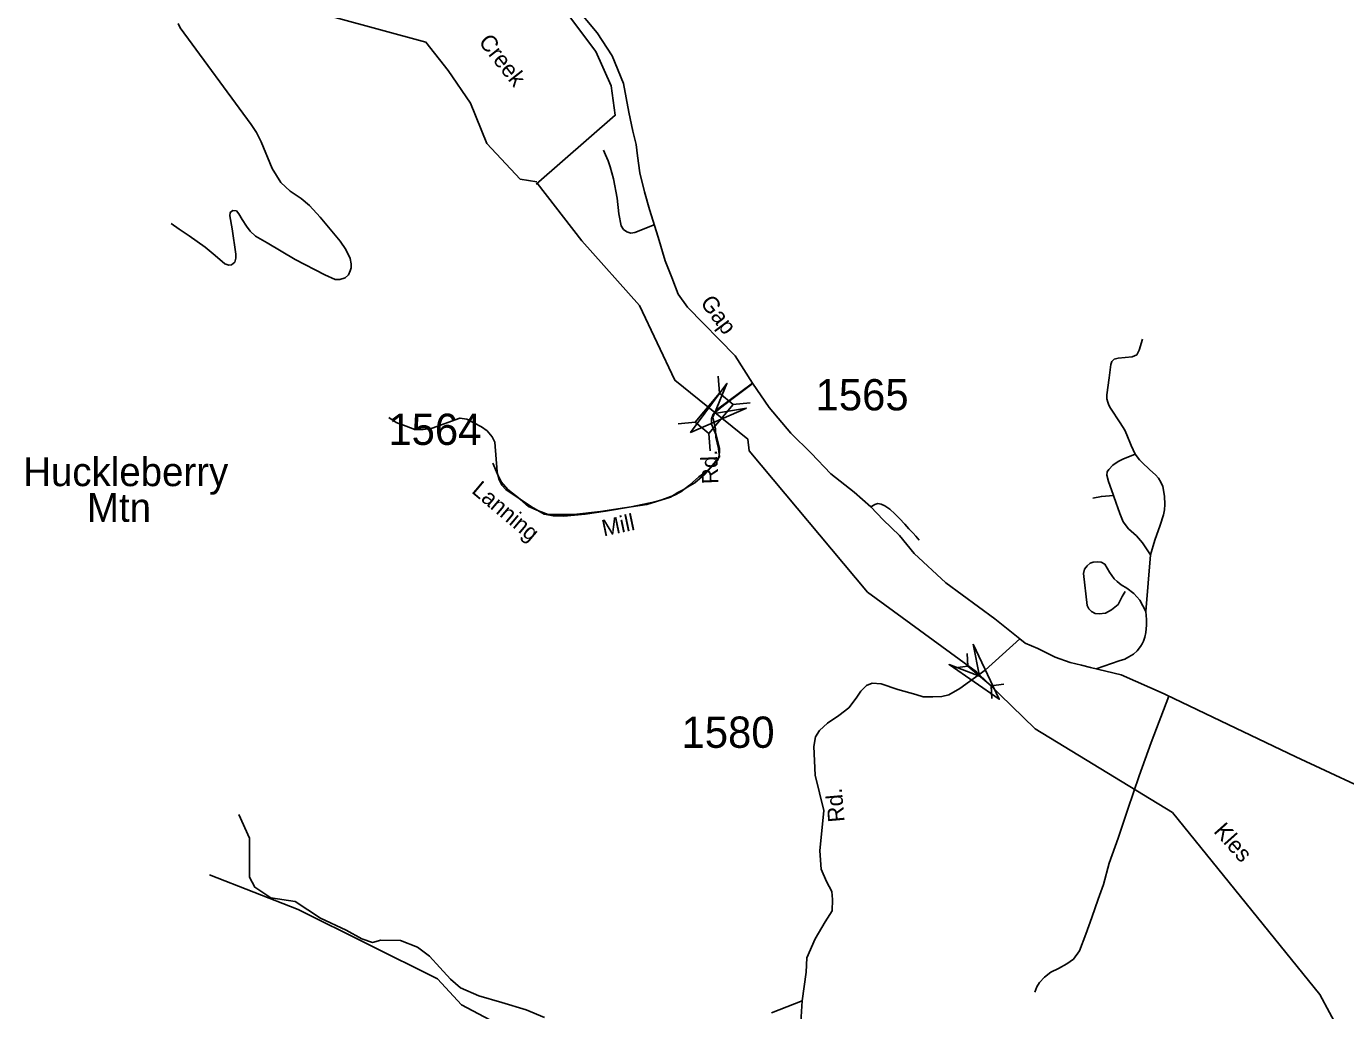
# Model space of a CAD drawing. Extents: x 884530 to 1028605, y 526725 to 653634.
# Drawn here: x 982705 to 987976, y 616081 to 620013 of the extents above; entities that cross this region are included whole.
import ezdxf

# ---------------------------------------------------------------- set-up
doc = ezdxf.new("R2010")
doc.units = 0
for name, color, linetype in [('Exist Geographical Mountain Summit Label', 7, 'Continuous'), ('Exist Hydrographic Creek Single Shore', 7, 'Continuous'), ('Exist Hydrographic Creek Single Shore Label', 7, 'Continuous'), ('Exist Road Non-System Type 51', 7, 'Continuous'), ('Exist Road Secondary Structure Pipe Attributed CELL', 7, 'Continuous'), ('Exist Road Secondary Structure Pipe CELL', 7, 'Continuous'), ('Exist Road Secondary Structure Standard Bridge Attributed CELL', 7, 'Continuous'), ('Exist Road Secondary Structure Standard Bridge CELL', 7, 'Continuous'), ('Exist Road Secondary Type 41 Attributed', 7, 'Continuous'), ('Exist Road Secondary Type 51 Attributed', 7, 'Continuous'), ('Exist Road Secondary Type 51 Label', 7, 'Continuous'), ('Exist Road Secondary Type 51 Number Label', 7, 'Continuous')]:
    doc.layers.add(name, color=color, linetype=linetype)

msp = doc.modelspace()

# ---------------------------------------------------------------- linework, layer by layer
at = {"layer": 'Exist Hydrographic Creek Single Shore'}
for points in [[(984742.4, 619383.6), (985057.7, 619658.7), (985041.6, 619776), (984980.9, 619913.6), (984710.1, 620273.6), (984627, 620901.9), (984602.4, 621394.7), (984494.9, 621905.5), (984429.3, 622415.5), (984456.6, 622716.9), (984520.2, 622873.2), (984897.9, 623183.9), (985149.3, 623457.8), (985280.5, 623638.9), (985538.4, 624103.1), (985608.9, 624210), (985611.2, 624275.6)], [(984744.3, 619392), (984677.9, 619403.2), (984544.3, 619545.4), (984479.6, 619707.2), (984390.7, 619836.7), (984301.7, 619950), (983938.7, 620049.3)], [(988185, 615262.7), (988187.4, 615316), (988198.9, 615371.7), (988219, 615450.6), (988209, 615481.5), (988190.4, 615516.3), (987989.2, 615930.2), (987873.6, 616145.5), (987284.1, 616872.1), (986735.4, 617207.5), (986501, 617434), (986066.3, 617752.8), (985592.4, 618317.1), (985587.3, 618364.9), (985296.2, 618599.6), (985154.8, 618898.1), (984924.3, 619157), (984746.4, 619387.6)], [(988185, 615262.7), (988068.3, 615388.7), (988045.1, 615420.4), (988010.6, 615421.5), (987925, 615417.2), (987800.8, 615377.6), (987645.5, 615350.7), (987538.7, 615333.8), (987300, 615252.7), (986970, 615114.9), (986110.8, 614863.1), (985550.9, 614831.7), (985386, 614887.4), (985212, 615160.1), (985168, 615571.2), (985098.4, 615730.1), (984984.7, 615817.7), (984444.2, 616104.3), (984347.6, 616207.9), (983790.4, 616485), (983436.6, 616623.3)]]:
    msp.add_lwpolyline(points, dxfattribs=at)
at = {"layer": 'Exist Road Non-System Type 51'}
msp.add_line((987177.8, 617675.8), (987196.7, 617901.7), dxfattribs=at)
for points in [[(983311.9, 620024.4), (983319, 620008), (983603.3, 619620.9), (983625, 619589.7), (983643.5, 619552), (983686.7, 619446.2), (983721.8, 619389.1), (983758.4, 619355.7), (983802.5, 619325.5), (983836.7, 619297.8), (983878.2, 619251.3), (983959, 619155.1), (983981, 619121.7), (983998.9, 619085.8), (984002.2, 619065.4), (984002.2, 619049.1), (983998.9, 619036.9), (983992.5, 619021.4), (983978.6, 619009.2), (983957.4, 619002.6), (983938.8, 619002.4), (983897, 619021.4), (983778.8, 619081.8), (983667.1, 619148.6), (983620.6, 619175.5), (983598.7, 619195.9), (983584.7, 619214.6), (983566.8, 619242.4), (983553.7, 619264.4), (983544, 619276.6), (983530.2, 619277.4), (983519.5, 619270.1), (983517.9, 619257), (983527.7, 619204), (983542.4, 619103.8), (983542.4, 619087.5), (983537.4, 619071.9), (983524.4, 619061.4), (983513.9, 619059.7), (983498.3, 619065.4), (983459.2, 619098.1), (983419.2, 619131.4), (983355.7, 619177.1), (983315.7, 619203.2), (983283.1, 619225.3)], [(985213.1, 619221.2), (985136.6, 619190.5), (985119.5, 619187.9), (985103.9, 619193.1), (985090.4, 619202.4), (985082.1, 619217), (985071.6, 619264.9), (985065.4, 619327.3), (985050.8, 619404.3), (985037.6, 619451.9), (985030, 619476), (985018.6, 619499.9), (985011.4, 619518.6)], [(987135.5, 618304.6), (987118.7, 618339.4), (987102.2, 618380.9), (987093.8, 618399.9), (987074.7, 618430.1), (987036.1, 618488), (987029.7, 618499.8), (987026.1, 618512.2), (987022.6, 618525.1), (987021.5, 618541), (987030.8, 618609.8), (987038.1, 618662.5), (987041.5, 618674), (987051.8, 618684.3), (987067.9, 618687.8), (987123.1, 618693.5), (987141.4, 618701.5), (987151.8, 618720), (987164.4, 618763.6)], [(985603, 618584.1), (985518.7, 618520.7), (985478.8, 618489.7), (985448.8, 618463.7), (985442.5, 618445.2), (985442.5, 618424.3), (985461.7, 618380.7), (985474, 618328.4), (985474.4, 618314.4), (985473.5, 618300.8), (985470.5, 618286.5), (985466.3, 618278.9), (985456.4, 618267.3), (985433.8, 618244.6), (985391.8, 618213.2), (985355.2, 618180.1), (985320.4, 618153.9), (985294.2, 618139.9), (985243.6, 618122.4), (985215.6, 618113.8), (985121.5, 618094.5), (985018.4, 618077.1), (984938.2, 618064.9), (984852.6, 618056.1), (984810.8, 618057.9), (984774.2, 618064.9), (984723.6, 618094.5), (984620.6, 618162.6), (984604.8, 618180.1), (984592.6, 618204.5), (984585.7, 618234.1), (984577, 618352.8), (984566.5, 618373.8), (984545.6, 618398.2), (984522.9, 618413.9), (984493.3, 618429.5), (984465.3, 618443.5), (984437.4, 618448.8), (984325.7, 618408.6), (984290.8, 618403.4), (984257.6, 618403.4), (984222.7, 618415.6), (984182.6, 618431.3), (984152.9, 618450.5)], [(987048, 618139), (987033.9, 618180.1), (987028.8, 618195.6), (987022.4, 618219.9), (987023.2, 618233.4), (987030.1, 618243.1), (987046.1, 618259.9), (987067.8, 618274.6), (987089, 618286.3), (987112, 618295.2), (987135.5, 618304.6)], [(987196.7, 617901.7), (987213.7, 617960.5), (987235.5, 618020.5), (987248.5, 618062.2), (987252, 618082.2), (987253.4, 618103.2), (987252, 618136.9), (987245.8, 618175), (987237.4, 618192.6), (987227.9, 618208.7), (987215.8, 618221.9), (987193.7, 618242.2), (987162, 618272.3), (987152.5, 618282.3), (987135.5, 618304.6)], [(987048, 618139), (987000.6, 618135.2), (986965.9, 618128.7)], [(987196.7, 617901.7), (987164.9, 617950.2), (987140.5, 617978.5), (987109, 618006.4), (987087.3, 618034.6), (987073.8, 618066.9), (987066.1, 618089.9), (987059.1, 618108.1), (987048, 618139)], [(986081.5, 618094.8), (986095.1, 618103.1), (986106.5, 618107.3), (986120.1, 618104.2), (986134.6, 618097.9), (986154.4, 618084.4), (986175.2, 618065.7), (986193.9, 618047), (986214.7, 618025.1), (986231.3, 618006.4), (986248, 617988.7), (986259.4, 617976.2), (986271.9, 617960.6)], [(987177.8, 617675.8), (987153.8, 617720.9), (987129.3, 617747.4), (987102.2, 617769.2), (987079.4, 617782.8), (987063.9, 617795.6), (987051.2, 617806.1), (987032.8, 617833), (987014.4, 617864.7), (986999.6, 617873.2), (986984.8, 617874), (986967.9, 617872.6), (986955.8, 617869), (986943.1, 617858.4), (986933.2, 617845), (986928.3, 617828), (986943.1, 617700.1), (986950.1, 617685.9), (986960.8, 617675.4), (986974.8, 617668.3), (986991.9, 617666.9), (987016.6, 617669.7), (987040.6, 617681.8), (987066.8, 617704.3), (987083.6, 617735.9), (987094.8, 617755.6)], [(986979.7, 617447), (987070.8, 617478.2), (987093.8, 617485.9), (987110.3, 617494.1), (987129, 617505.3), (987143.2, 617518.8), (987156.7, 617535.9), (987163.2, 617547), (987168.4, 617557), (987173.7, 617572.9), (987177.3, 617591.8), (987180.8, 617620.6), (987180.8, 617644), (987177.8, 617675.8)], [(987269.4, 617337.4), (987199.8, 617152.6), (987150.7, 617019), (987106, 616886.6), (987067.2, 616770.4), (987031.3, 616669.9), (987008.4, 616585.3), (986986.8, 616526.5), (986962.4, 616453.3), (986938, 616387.2), (986912.3, 616319.8), (986889.3, 616286.8), (986862, 616268.2), (986829, 616249.6), (986798.9, 616235.2), (986773.1, 616215.1), (986753, 616193.6), (986742.9, 616176.4), (986734.3, 616154.9)], [(984775.1, 616053.8), (984701.7, 616084.8), (984604.3, 616114), (984512.2, 616140.2), (984439.5, 616171.8), (984399.3, 616206.7), (984356.6, 616253.9), (984316.3, 616298.2), (984267.2, 616334.9), (984200.4, 616361.1), (984120.9, 616363.2), (984087.9, 616353.7), (984045.9, 616368.4), (983982.8, 616402), (983879.9, 616450.3), (983779, 616517.5), (983682.3, 616532.3), (983617.2, 616574.3), (983596.2, 616614.3), (983596.2, 616769.8), (983554.2, 616864.3)], [(985805.2, 616119.7), (985682.5, 616071.8)]]:
    msp.add_lwpolyline(points, dxfattribs=at)
at = {"layer": 'Exist Road Secondary Structure Pipe Attributed CELL'}
msp.add_lwpolyline([(986487.9, 617545.3), (986591.9, 617324.8), (986391.5, 617463.8), (986513.1, 617417.9)], close=True, dxfattribs=at)
at = {"layer": 'Exist Road Secondary Structure Pipe CELL'}
for p, q in [((986463.7, 617507.4), (986466.8, 617456.7)), ((986416.3, 617450.9), (986466.8, 617456.7)), ((986559.4, 617379), (986466.8, 617456.7)), ((986609.9, 617384.8), (986559.4, 617379)), ((986562.5, 617328.3), (986559.4, 617379))]:
    msp.add_line(p, q, dxfattribs=at)
at = {"layer": 'Exist Road Secondary Structure Standard Bridge Attributed CELL'}
msp.add_lwpolyline([(985582.5, 618488.4), (985358.7, 618391.5), (985504, 618587.3), (985454.2, 618467.3)], close=True, dxfattribs=at)
at = {"layer": 'Exist Road Secondary Structure Standard Bridge CELL'}
for p, q in [((985474.9, 618547.5), (985468.9, 618616.2)), ((985527.7, 618503.1), (985596.4, 618509.1)), ((985308.8, 618425.9), (985377.5, 618431.9)), ((985437.6, 618317.8), (985431.6, 618386.6))]:
    msp.add_line(p, q, dxfattribs=at)
msp.add_lwpolyline([(985377.5, 618431.9), (985474.6, 618547.7), (985528.7, 618502.3), (985431.6, 618386.6)], close=True, dxfattribs=at)
at = {"layer": 'Exist Road Secondary Type 41 Attributed'}
for points in [[(985606.9, 618588.6), (985461.5, 618480.2), (985459, 618476.9)], [(985459, 618476.9), (985447.7, 618452), (985458.2, 618405.7), (985460.4, 618371.7), (985469.9, 618326.5), (985474.7, 618294.3), (985416.3, 618224.1), (985376.1, 618189.9), (985348, 618173.9), (985332, 618163.8), (985307.9, 618151.8), (985278.2, 618132.3), (985183.5, 618103.6), (985095.2, 618089.5), (984999.1, 618075.7), (984892.7, 618063.4), (984822.4, 618063.8), (984790.4, 618063), (984750.9, 618078.2), (984711.7, 618095.6), (984677.4, 618124.8), (984628.5, 618162.6), (984602.1, 618193.8), (984587.2, 618224.2), (984568.7, 618268.8)], [(985796.6, 615991.9), (985805.2, 616119.7), (985820.7, 616234.9), (985823.9, 616292), (985856.8, 616367.5), (985896.9, 616435.8), (985925, 616479.9), (985926.4, 616524.5), (985923.6, 616556.8), (985902.4, 616596.9), (985880.2, 616645.6), (985874.8, 616720.1), (985890.9, 616880.8), (985856.8, 617021.3), (985851.1, 617135.7), (985858.5, 617175.4), (985873.4, 617200.9), (985906.4, 617229.8), (985951.4, 617260.3), (985990.6, 617290.9), (986020, 617330), (986039, 617357.2), (986061.7, 617380.5), (986084.1, 617389.7), (986120, 617386.6), (986187.2, 617364.2), (986258.6, 617343.8), (986288.4, 617334.6), (986326.4, 617335.4), (986362.5, 617336.1), (986390.6, 617343.1), (986435.1, 617368.6), (986535.5, 617440.9), (986674.8, 617566.7)]]:
    msp.add_lwpolyline(points, dxfattribs=at)
at = {"layer": 'Exist Road Secondary Type 51 Attributed'}
for points in [[(984813, 620132.5), (984855.9, 620122.6), (984896.3, 620094.3), (984985.3, 619987.1), (985045.9, 619896.1), (985090.4, 619784.8), (985112.2, 619670.7), (985127.6, 619595), (985140.9, 619542.1), (985146.3, 619495.7), (985155.7, 619428.4), (985174.3, 619352.8), (985195, 619281.5), (985229.4, 619171), (985257, 619076.1), (985284.6, 619010.6), (985308.8, 618943.3), (985346.7, 618891.5), (985536.7, 618697), (985606.9, 618588.6)], [(985606.9, 618588.6), (985672.5, 618490.9), (985758.8, 618388.5), (985841.1, 618308.2), (985918.8, 618226), (986012.4, 618152.8), (986078.4, 618094.4), (986128.8, 618042.6), (986193.8, 617979.6), (986252, 617907.3), (986378.5, 617790.8), (986575.1, 617646.2), (986674.8, 617566.7)], [(986674.8, 617566.7), (986696.3, 617549.8), (986745.7, 617527.7), (986815, 617492.9), (986875.5, 617472.4), (986921.1, 617460.9), (986956.7, 617451.6), (987079.5, 617422.6), (987251.3, 617347.3), (987259.2, 617343.1), (987507.3, 617224.5), (987777, 617095), (988149.2, 616921.9), (988499.8, 616755.9), (988580.4, 616717), (988663.3, 616678.1), (988684.8, 616665.3), (988753.4, 616620.9), (988870.6, 616540.8), (989033.5, 616447.1)]]:
    msp.add_lwpolyline(points, dxfattribs=at)

# ---------------------------------------------------------------- texts
at = {"layer": 'Exist Geographical Mountain Summit Label'}
for s, height, p in [('Huckleberry', 114.829, (982692.4, 618176.6)), ('Mtn', 114.83, (982947, 618033.9))]:
    msp.add_text(s, height=height, dxfattribs=at).set_placement(p)
at = {"layer": 'Exist Hydrographic Creek Single Shore Label'}
for s, rotation, p in [('Creek', 308.2838, (984508.9, 619950.8)), ('Creek', 308.2838, (984508.9, 619950.8)), ('Kles', 311.7676, (987445.8, 616795.8)), ('Kles', 311.7676, (987445.8, 616795.8))]:
    msp.add_text(s, height=65.62, rotation=rotation, dxfattribs=at).set_placement(p)
at = {"layer": 'Exist Road Secondary Type 51 Label'}
for s, rotation, p in [('Gap', 306.9274, (985395, 618908.8)), ('Rd.', 92.4886, (985470.4, 618186.4)), ('Lanning', 319.9276, (984480.4, 618152.7)), ('Mill', 11.8933, (985011.6, 617975.5)), ('Rd.', 95.0948, (985974.8, 616836.5))]:
    msp.add_text(s, height=65.62, rotation=rotation, dxfattribs=at).set_placement(p)
at = {"layer": 'Exist Road Secondary Type 51 Number Label'}
for s, p in [('1565', (985858.2, 618479.3)), ('1564', (984151.2, 618341.2)), ('1580', (985322.7, 617131))]:
    msp.add_text(s, height=125, dxfattribs=at).set_placement(p)

doc.saveas('drawing.dxf')
